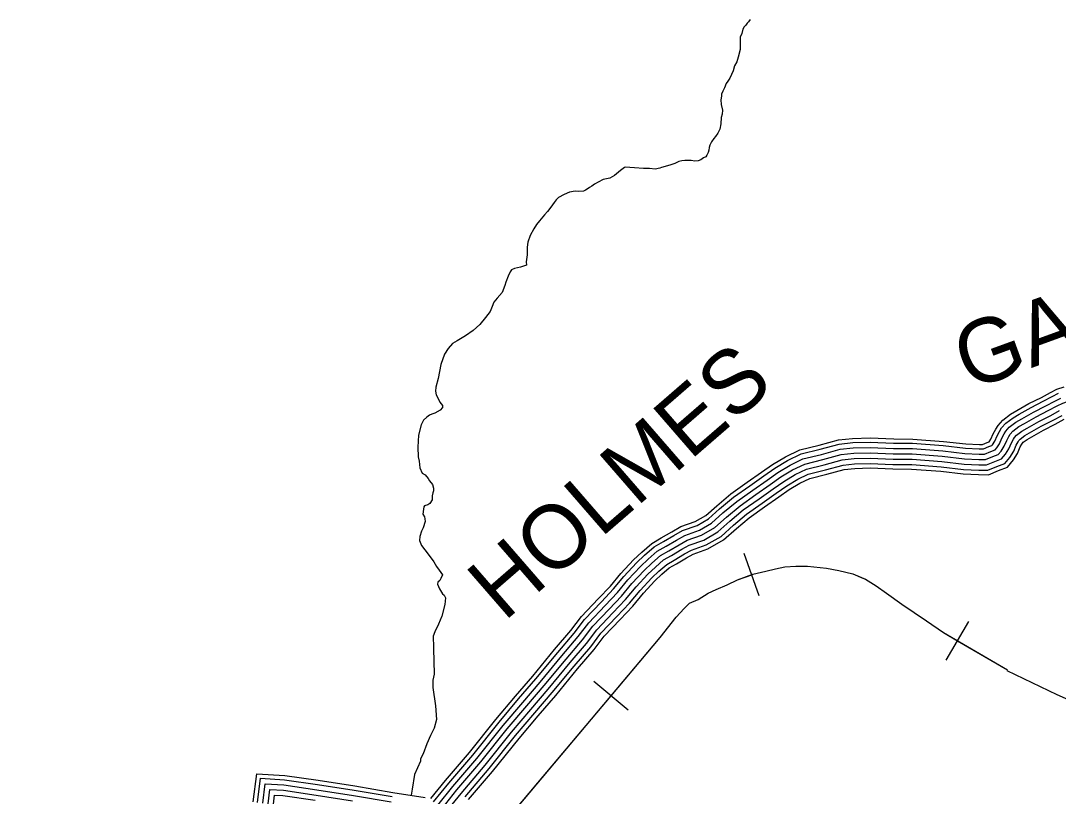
# Model space of a CAD drawing. Extents: x 1788175 to 1969470, y 584502 to 738744.
# Drawn here: x 1931988 to 1938010, y 647705 to 652209 of the extents above; entities that cross this region are included whole.
import ezdxf

# ---------------------------------------------------------------- set-up
doc = ezdxf.new("R2010")
doc.units = 0
for name, color, linetype in [('DESIGN - CONTOURS - Intermediate with optional Text', 7, 'Continuous'), ('DESIGN - ROW - Right-of-Way and Easement Labels', 7, 'Continuous'), ('DESIGN - TRANSPORTATION - Text', 7, 'Continuous'), ('SURVEY - CONTOURS - Index with Text', 7, 'Continuous')]:
    doc.layers.add(name, color=color, linetype=linetype)

msp = doc.modelspace()

# ---------------------------------------------------------------- linework, layer by layer
at = {"layer": 'DESIGN - CONTOURS - Intermediate with optional Text'}
for p, q in [((1936275, 648869.1), (1936186.9, 649113.7)), ((1937360.4, 648495.6), (1937492, 648719.9)), ((1935514, 648203.9), (1935315, 648371.2))]:
    msp.add_line(p, q, dxfattribs=at)
for points in [[(1937711.8, 648435), (1938002.7, 648296.3), (1938102.6, 648251.4), (1938219.8, 648216.7), (1938369.1, 648200.8), (1938517.9, 648206.8), (1938674.9, 648223.1), (1942050.8, 649271.2)], [(1935699.9, 648627), (1935792.4, 648744.5), (1935838.7, 648794.3), (1935870.8, 648826.4), (1935920.6, 648847.7), (1935977.6, 648883.4), (1936023.9, 648904.7), (1936088, 648933.2), (1936148.5, 648961.7), (1936237.5, 648993.7), (1936312.3, 649011.5), (1936369.2, 649025.8), (1936422.6, 649036.5), (1936486.7, 649040), (1936554.4, 649040), (1936664.8, 649029.3), (1936736, 649015.1), (1936817.9, 648997.3), (1936892.6, 648965.2), (1936953.2, 648926.1), (1937013.7, 648883.4), (1937102.7, 648819.3), (1937245.1, 648723.1), (1937344.8, 648655.5), (1937715.1, 648438.3)], [(1936231, 648991.4), (1936237.5, 648993.7), (1936312.3, 649011.5), (1936369.2, 649025.8), (1936422.6, 649036.5), (1936486.7, 649040), (1936554.4, 649040), (1936664.8, 649029.3), (1936736, 649015.1), (1936817.9, 648997.3), (1936876.5, 648972.1)], [(1935699.9, 648627), (1935792.4, 648744.5), (1935838.7, 648794.3), (1935870.8, 648826.4), (1935920.6, 648847.7), (1935977.6, 648883.4), (1936023.9, 648904.7), (1936088, 648933.2), (1936148.5, 648961.7), (1936231, 648991.4)], [(1936876.5, 648972.1), (1936892.6, 648965.2), (1936953.2, 648926.1), (1937013.7, 648883.4), (1937102.7, 648819.3), (1937245.1, 648723.1), (1937344.8, 648655.5), (1937426.2, 648607.8)], [(1931988.4, 643481.8), (1932421.7, 644277.2), (1932705.1, 644800), (1932974.5, 645289.3), (1933240.3, 645781.6), (1933312, 645901.4), (1933475.3, 646115.9), (1934656.7, 647386.2), (1935699.9, 648627)], [(1935414.5, 648287.6), (1935699.9, 648627)], [(1937426.2, 648607.8), (1937715.1, 648438.3)], [(1937711.8, 648435), (1938002.7, 648296.3), (1938102.6, 648251.4), (1938219.8, 648216.7), (1938325.1, 648205.5)], [(1934989.8, 647782.4), (1935414.5, 648287.6)], [(1934559.7, 647281.9), (1934656.7, 647386.2), (1934989.8, 647782.4)]]:
    msp.add_lwpolyline(points, dxfattribs=at)
at = {"layer": 'DESIGN - TRANSPORTATION - Text'}
for points in [[(1936223, 652216.2), (1936212.7, 652202.3), (1936204.6, 652194.5), (1936200.5, 652188.5), (1936196.3, 652182.6), (1936188.2, 652172.8), (1936179.9, 652158.9), (1936173.4, 652135), (1936165, 652113.1), (1936164.7, 652099.1), (1936164.3, 652079.1), (1936163.6, 652041), (1936152.7, 651997.1), (1936144.2, 651969.3), (1936131.7, 651947.5), (1936123.2, 651917.6), (1936114.7, 651895.7), (1936104.4, 651875.9), (1936092, 651858.1), (1936083.7, 651844.2), (1936073.2, 651818.3), (1936062.9, 651800.5), (1936056.6, 651782.6), (1936056.3, 651770.6), (1936051.9, 651748.6), (1936053.4, 651722.6), (1936060.7, 651688.4), (1936060.2, 651666.4), (1936053.9, 651646.4), (1936051.1, 651610.4), (1936046.5, 651578.5), (1936034.1, 651554.7), (1936021.7, 651536.9), (1936011.5, 651525), (1935997.1, 651505.3), (1935988.7, 651485.4), (1935984.5, 651471.5), (1935982.2, 651457.5), (1935977.9, 651443.5), (1935971.6, 651427.6), (1935965.4, 651417.7), (1935951.3, 651412), (1935935.1, 651400.3), (1935921, 651394.5), (1935901, 651392.9), (1935879.1, 651397.3), (1935869.1, 651397.5), (1935843.1, 651396), (1935825.1, 651394.3), (1935809, 651390.6), (1935784.8, 651379.1), (1935756.7, 651369.6), (1935708.4, 651356.5), (1935698.4, 651352.7), (1935670.3, 651347.2), (1935638.4, 651349.8), (1935602.4, 651350.5), (1935550.5, 651353.4), (1935524.6, 651355.9), (1935500.7, 651358.4), (1935492.7, 651356.5), (1935484.5, 651350.7), (1935470.3, 651338.9), (1935433.8, 651309.6), (1935407.5, 651294), (1935369.4, 651286.8), (1935339.1, 651271.3), (1935318.9, 651259.7), (1935302.7, 651247.9), (1935290.5, 651240.2), (1935282.4, 651234.3), (1935266.3, 651224.6), (1935254.1, 651218.8), (1935228.1, 651217.3), (1935206.2, 651219.7), (1935174.1, 651212.3), (1935141.9, 651198.9), (1935109.5, 651181.5), (1935095.3, 651167.7), (1935085, 651153.9), (1935064.5, 651126.2), (1935046, 651100.5), (1935027.6, 651080.9), (1934999, 651047.3), (1934982.6, 651025.6), (1934966.1, 650999.9), (1934945.4, 650962.2), (1934932.6, 650922.4), (1934928, 650894.4), (1934927.1, 650848.4), (1934922.3, 650808.4), (1934923.9, 650788.4), (1934911.9, 650784.6), (1934889.7, 650777), (1934853.6, 650769.6), (1934837.5, 650761.9), (1934829.3, 650750.1), (1934816.8, 650724.3), (1934804.1, 650690.5), (1934797.7, 650670.5), (1934782.9, 650630.8)], [(1934782.9, 650630.8), (1934754.3, 650597.2), (1934733.9, 650573.6), (1934725.4, 650549.7), (1934712.8, 650519.9), (1934686.1, 650484.3), (1934653.4, 650444.9), (1934614.7, 650409.6), (1934570.2, 650378.4), (1934521.6, 650349.2), (1934495.3, 650333.7), (1934468.8, 650304.1), (1934448.2, 650272.5), (1934427, 650212.8), (1934411.4, 650131), (1934398.4, 650081.1), (1934396, 650057.1), (1934399.5, 650035), (1934407.3, 650022.9), (1934420.7, 649992.6), (1934436.3, 649974.2), (1934436.4, 649961.9), (1934423.7, 649946.4), (1934391.4, 649929), (1934375.3, 649923.3), (1934361.2, 649917.6), (1934345, 649905.8), (1934326.7, 649888.2), (1934312.2, 649862.4), (1934297, 649802.6), (1934293.6, 649732.5), (1934294.5, 649676.4), (1934300, 649650.3), (1934305.2, 649612.1), (1934318.6, 649581.8), (1934336.4, 649571.5), (1934353.9, 649549.1), (1934361.7, 649536.9), (1934379.2, 649514.6), (1934385.1, 649493.5), (1934384.5, 649478.4), (1934380.3, 649466.5), (1934375.9, 649448.5), (1934375.5, 649426.5), (1934363.1, 649404.7), (1934350.9, 649396.9), (1934332.8, 649391.9), (1934328.7, 649385.3), (1934326.4, 649371.3), (1934321.9, 649343.4), (1934331.6, 649327.2), (1934333.9, 649315.7), (1934335, 649301.1), (1934324.3, 649263.2), (1934313.9, 649243.4), (1934305.3, 649213.5), (1934302.9, 649189.5), (1934314.3, 649161.2), (1934353.2, 649110.4), (1934386.3, 649065.7), (1934401.8, 649039.4), (1934417.3, 649017.1), (1934436.8, 648990.7), (1934426.4, 648968.8), (1934420.1, 648956.9), (1934410, 648947.1), (1934407.8, 648937.1), (1934419.2, 648908.9), (1934436.6, 648880.5), (1934446.4, 648872.3), (1934454.1, 648856.1), (1934449.4, 648818.1), (1934432, 648750.4), (1934413.2, 648704.6), (1934392.3, 648659), (1934381.8, 648635.1), (1934384.5, 648569), (1934385.1, 648562.8)], [(1934385.1, 648562.8), (1934387.8, 648414.2), (1934380.7, 648378.6), (1934380.7, 648335.9), (1934394.9, 648229.1), (1934402.1, 648150.8), (1934387.8, 648100.9), (1934366.5, 648058.2), (1934345.1, 648008.4), (1934323.7, 647951.4), (1934309.5, 647922.9), (1934309.5, 647908.7), (1934273.9, 647830.3), (1934259.6, 647744.9), (1934254.1, 647711.4)]]:
    msp.add_lwpolyline(points, dxfattribs=at)
at = {"layer": 'SURVEY - CONTOURS - Index with Text'}
for points in [[(1934368.7, 647691.1), (1934453.6, 647796.4), (1934592.6, 647959.7), (1934745.8, 648151), (1934859.6, 648285.7), (1934960.1, 648402.9), (1935087, 648556.3), (1935180.5, 648666.5), (1935242.5, 648748.2), (1935340.6, 648851.4), (1935410.9, 648924.8), (1935471, 648998.1), (1935545.3, 649077.8), (1935592.9, 649122.7), (1935650.8, 649173.2), (1935705.8, 649204.9), (1935766.6, 649240.9), (1935820.2, 649270.8), (1935903.9, 649300.2), (1935965.3, 649335.3), (1936027.9, 649391.8), (1936110.2, 649460.7), (1936205.7, 649528.4), (1936288.3, 649586.1), (1936352.7, 649631.4), (1936427.1, 649676.8), (1936509.6, 649716.3), (1936623.2, 649743.5), (1936734.8, 649774.4), (1936817, 649783.1), (1936919.7, 649786.7), (1937055.4, 649779.8), (1937166.4, 649779.2), (1937344.8, 649765.8), (1937473.7, 649751.1), (1937553, 649746.8), (1937571.1, 649746.7), (1937598.6, 649758.4), (1937609.8, 649762.5), (1937620, 649778.1), (1937633, 649809.2), (1937647.8, 649836.1), (1937660.9, 649858.6), (1937688.6, 649889.4), (1937734.2, 649923.9), (1937770.9, 649944.3), (1937840.6, 649984.8), (1937912.3, 650021.2), (1937964.9, 650049.1), (1938002.8, 650067.9), (1938045.4, 650082.8)], [(1934384.8, 647671.6), (1934472.6, 647780.6), (1934611.6, 647944), (1934764.8, 648135.3), (1934878.4, 648269.7), (1934979, 648387), (1935105.9, 648540.4), (1935199.8, 648651), (1935261.4, 648732.1), (1935358.5, 648834.3), (1935429.4, 648908.4), (1935489.6, 648981.8), (1935562.8, 649060.4), (1935609.5, 649104.4), (1935665.2, 649153), (1935718.3, 649183.5), (1935778.9, 649219.4), (1935830.4, 649248.2), (1935914.3, 649277.6), (1935979.8, 649315.1), (1936044.1, 649373.1), (1936125.3, 649441.1), (1936219.9, 649508.2), (1936302.4, 649565.9), (1936366.3, 649610.7), (1936438.9, 649655), (1936517.9, 649692.9), (1936629.4, 649719.6), (1936739.4, 649750.1), (1936818.7, 649758.4), (1936919.5, 649762), (1937054.7, 649755.1), (1937165.4, 649754.5), (1937342.5, 649741.2), (1937471.7, 649726.5), (1937552.3, 649722.1), (1937576, 649722), (1937607.7, 649735.4), (1937625.1, 649741.8), (1937628.5, 649746), (1937641.9, 649766.5), (1937655.3, 649798.4), (1937669.3, 649823.9), (1937681, 649843.9), (1937705.4, 649871.1), (1937747.8, 649903.2), (1937783.1, 649922.8), (1937852.4, 649963.1), (1937923.7, 649999.2), (1937976.1, 650027.1), (1938012.4, 650045)], [(1937662.6, 649689.5), (1937678.7, 649709.5), (1937696.9, 649737.4), (1937711.1, 649771.4), (1937723.3, 649793.3), (1937731.4, 649807.3), (1937747.5, 649825.2), (1937781.7, 649851.1), (1937813.8, 649868.9), (1937882, 649908.6), (1937952.2, 649944.2), (1938004.4, 649971.9), (1938036.5, 649987.8), (1938064.6, 649997.6), (1938118.6, 650003.3), (1938176.5, 649997), (1938346.5, 650002), (1938482.5, 650013.2), (1938618.6, 650040.4), (1938632, 650043.5)], [(1934409.2, 647652.5), (1934496.5, 647760.9), (1934635.5, 647924.3), (1934788.8, 648115.6), (1934902, 648249.6), (1935002.7, 648367), (1935129.7, 648520.5), (1935224, 648631.6), (1935285, 648712), (1935380.9, 648812.9), (1935452.6, 648887.8), (1935513, 648961.4), (1935584.8, 649038.5), (1935630.3, 649081.4), (1935683.3, 649127.6), (1935733.9, 649156.8), (1935794.3, 649192.6), (1935843.2, 649219.8), (1935927.2, 649249.3), (1935998.1, 649289.9), (1936064.5, 649349.7), (1936144.3, 649416.5), (1936237.8, 649482.9), (1936320.2, 649540.5), (1936383.3, 649584.8), (1936453.7, 649627.8), (1936528.3, 649663.5), (1936637.1, 649689.5), (1936745.2, 649719.5), (1936820.9, 649727.5), (1936919.3, 649731), (1937053.8, 649724.1), (1937164.1, 649723.5), (1937339.6, 649710.3), (1937469.1, 649695.6), (1937551.4, 649691.1), (1937582.2, 649690.9), (1937619.1, 649706.5), (1937643.9, 649715.7), (1937653.6, 649727.7), (1937669.4, 649752), (1937683.2, 649784.9), (1937696.3, 649808.6), (1937706.2, 649825.6), (1937726.4, 649848.2), (1937764.7, 649877.1), (1937798.5, 649895.9), (1937867.2, 649935.8), (1937938, 649971.7), (1937990.3, 649999.5), (1938024.5, 650016.4)], [(1934433.6, 647633.4), (1934520.4, 647741.1), (1934659.4, 647904.5), (1934812.7, 648095.9), (1934925.6, 648229.5), (1935026.4, 648347.1), (1935153.4, 648500.5), (1935248.2, 648612.2), (1935308.7, 648691.9), (1935403.4, 648791.5), (1935475.9, 648867.2), (1935536.3, 648941), (1935606.8, 649016.7), (1935651.1, 649058.5), (1935701.4, 649102.2), (1935749.6, 649130), (1935809.8, 649165.7), (1935856, 649191.5), (1935940.1, 649221), (1936016.4, 649264.6), (1936084.8, 649326.3), (1936163.2, 649392), (1936255.6, 649457.5), (1936338, 649515.1), (1936400.3, 649558.8), (1936468.5, 649600.5), (1936538.8, 649634.1), (1936644.9, 649659.5), (1936751, 649688.9), (1936823.1, 649696.5), (1936919, 649700), (1937052.9, 649693.1), (1937162.9, 649692.5), (1937336.7, 649679.4), (1937466.5, 649664.6), (1937550.4, 649660.1), (1937588.4, 649659.9), (1937630.5, 649677.7), (1937662.6, 649689.5), (1937678.7, 649709.5), (1937696.9, 649737.4), (1937711.1, 649771.4), (1937723.3, 649793.3), (1937731.4, 649807.3), (1937747.5, 649825.2), (1937781.7, 649851.1), (1937813.8, 649868.9), (1937882, 649908.6), (1937952.2, 649944.2), (1938004.4, 649971.9), (1938036.5, 649987.8)], [(1934458.1, 647614.3), (1934544.2, 647721.3), (1934683.4, 647884.8), (1934836.7, 648076.2), (1934949.2, 648209.4), (1935050.1, 648327.1), (1935177.2, 648480.6), (1935272.3, 648592.7), (1935332.4, 648671.8), (1935425.8, 648770.1), (1935499.1, 648846.6), (1935559.7, 648920.6), (1935628.9, 648994.8), (1935671.9, 649035.5), (1935719.5, 649076.9), (1935765.2, 649103.2), (1935825.3, 649138.8), (1935868.7, 649163.1), (1935953.1, 649192.7), (1936034.7, 649239.4), (1936105.1, 649302.9), (1936182.2, 649367.4), (1936273.5, 649432.2), (1936355.8, 649489.7), (1936417.3, 649532.9), (1936483.4, 649573.2), (1936549.2, 649604.7), (1936652.6, 649629.5), (1936756.8, 649658.4), (1936825.2, 649665.6), (1936918.8, 649668.9), (1937052, 649662.2), (1937161.6, 649661.5), (1937333.8, 649648.6), (1937463.9, 649633.7), (1937549.5, 649629.1), (1937594.6, 649628.9), (1937641.9, 649648.9), (1937681.3, 649663.4), (1937703.8, 649691.2), (1937724.4, 649722.8), (1937739.1, 649757.8), (1937750.3, 649778.1), (1937756.6, 649789), (1937768.6, 649802.3), (1937798.6, 649825), (1937829.1, 649841.9), (1937896.8, 649881.3), (1937966.5, 649916.7), (1938018.6, 649944.3)], [(1934568.1, 647701.5), (1934707.3, 647865.1), (1934860.6, 648056.5), (1934972.8, 648189.3), (1935073.8, 648307.1), (1935200.9, 648460.7), (1935296.5, 648573.3), (1935356, 648651.7), (1935448.2, 648748.7), (1935522.3, 648826), (1935583, 648900.1), (1935650.9, 648973), (1935692.8, 649012.5), (1935737.6, 649051.5), (1935780.9, 649076.5), (1935840.7, 649112), (1935881.5, 649134.7), (1935966, 649164.4), (1936053, 649214.1), (1936125.5, 649279.5), (1936201.1, 649342.8), (1936291.3, 649406.8), (1936373.6, 649464.3), (1936434.3, 649506.9), (1936498.2, 649545.9), (1936559.6, 649575.4), (1936660.4, 649599.5), (1936762.6, 649627.8), (1936827.4, 649634.6), (1936918.6, 649637.9), (1937051.2, 649631.2), (1937160.3, 649630.5), (1937330.8, 649617.7), (1937461.3, 649602.8), (1937548.6, 649598.1), (1937600.8, 649597.8), (1937653.3, 649620), (1937700, 649637.3), (1937728.9, 649672.9), (1937751.9, 649708.3), (1937767, 649744.3), (1937777.3, 649762.8), (1937781.8, 649770.6), (1937789.6, 649779.4), (1937815.6, 649799), (1937844.4, 649815), (1937911.7, 649854.1), (1937980.8, 649889.2), (1938032.7, 649916.8)], [(1934587.9, 647685.1), (1934727.1, 647848.7), (1934880.5, 648040.2), (1934992.4, 648172.6), (1935093.5, 648290.5), (1935220.6, 648444.2), (1935316.6, 648557.2), (1935375.6, 648635), (1935466.8, 648731), (1935541.5, 648809), (1935602.4, 648883.2), (1935669.1, 648954.8), (1935710, 648993.5), (1935752.6, 649030.5), (1935793.8, 649054.3), (1935853.5, 649089.7), (1935892.1, 649111.2), (1935976.7, 649140.9), (1936068.1, 649193.2), (1936142.3, 649260.1), (1936216.8, 649322.4), (1936306.2, 649385.8), (1936388.3, 649443.3), (1936448.4, 649485.4), (1936510.5, 649523.3), (1936568.2, 649551), (1936666.8, 649574.6), (1936767.5, 649602.5), (1936829.2, 649609), (1936918.4, 649612.2), (1937050.4, 649605.4), (1937159.3, 649604.8), (1937328.4, 649592.1), (1937459.2, 649577.2), (1937547.8, 649572.4), (1937605.9, 649572.1), (1937662.8, 649596.1), (1937715.6, 649615.6), (1937749.8, 649657.8), (1937774.7, 649696.2), (1937790.2, 649733.1), (1937799.6, 649750.1), (1937802.7, 649755.4), (1937807.1, 649760.3), (1937829.7, 649777.4), (1937857.1, 649792.6), (1937923.9, 649831.5), (1937992.7, 649866.4), (1938044.4, 649893.9)], [(1934433.6, 647633.4), (1934520.4, 647741.1), (1934659.4, 647904.5), (1934812.7, 648095.9), (1934925.6, 648229.5), (1935026.4, 648347.1), (1935153.4, 648500.5), (1935248.2, 648612.2), (1935308.7, 648691.9), (1935403.4, 648791.5), (1935475.9, 648867.2), (1935536.3, 648941), (1935606.8, 649016.7), (1935651.1, 649058.5), (1935701.4, 649102.2), (1935749.6, 649130), (1935809.8, 649165.7), (1935856, 649191.5), (1935940.1, 649221), (1936016.4, 649264.6), (1936084.8, 649326.3), (1936163.2, 649392), (1936255.6, 649457.5), (1936338, 649515.1), (1936400.3, 649558.8), (1936468.5, 649600.5), (1936538.8, 649634.1), (1936644.9, 649659.5), (1936751, 649688.9), (1936823.1, 649696.5), (1936919, 649700), (1937052.9, 649693.1), (1937162.9, 649692.5), (1937336.7, 649679.4), (1937466.5, 649664.6), (1937550.4, 649660.1), (1937588.4, 649659.9), (1937630.5, 649677.7), (1937662.6, 649689.5)], [(1933338.2, 647671.9), (1933359.2, 647834.8), (1933521.5, 647825.5), (1933715.4, 647797.7), (1933928.2, 647764.2), (1934147.8, 647726.8), (1934336.7, 647697.5)], [(1933362.8, 647668.9), (1933380.8, 647808.8), (1933519, 647800.8), (1933711.8, 647773.2), (1933924.2, 647739.8), (1934143.8, 647702.4)], [(1933393.6, 647665.2), (1933407.9, 647776.2), (1933515.9, 647770), (1933707.2, 647742.6), (1933919.2, 647709.2), (1934138.8, 647671.8)], [(1933424.3, 647661.5), (1933434.9, 647743.6), (1933512.8, 647739.1), (1933702.6, 647711.9), (1933914.2, 647678.6)], [(1933424.3, 647661.5), (1933434.9, 647743.6), (1933512.8, 647739.1), (1933702.6, 647711.9), (1933914.2, 647678.6)], [(1933455.1, 647657.8), (1933462, 647711), (1933509.8, 647708.2), (1933697.9, 647681.3)]]:
    msp.add_lwpolyline(points, dxfattribs=at)

# ---------------------------------------------------------------- texts
at = {"layer": 'DESIGN - ROW - Right-of-Way and Easement Labels'}
for s, rotation, p in [('GAP', 20.04739, (1937491.7, 650059)), ('HOLMES', 40.95318, (1934792.8, 648714.2))]:
    msp.add_text(s, height=370, rotation=rotation, dxfattribs=at).set_placement(p)

doc.saveas('drawing.dxf')
